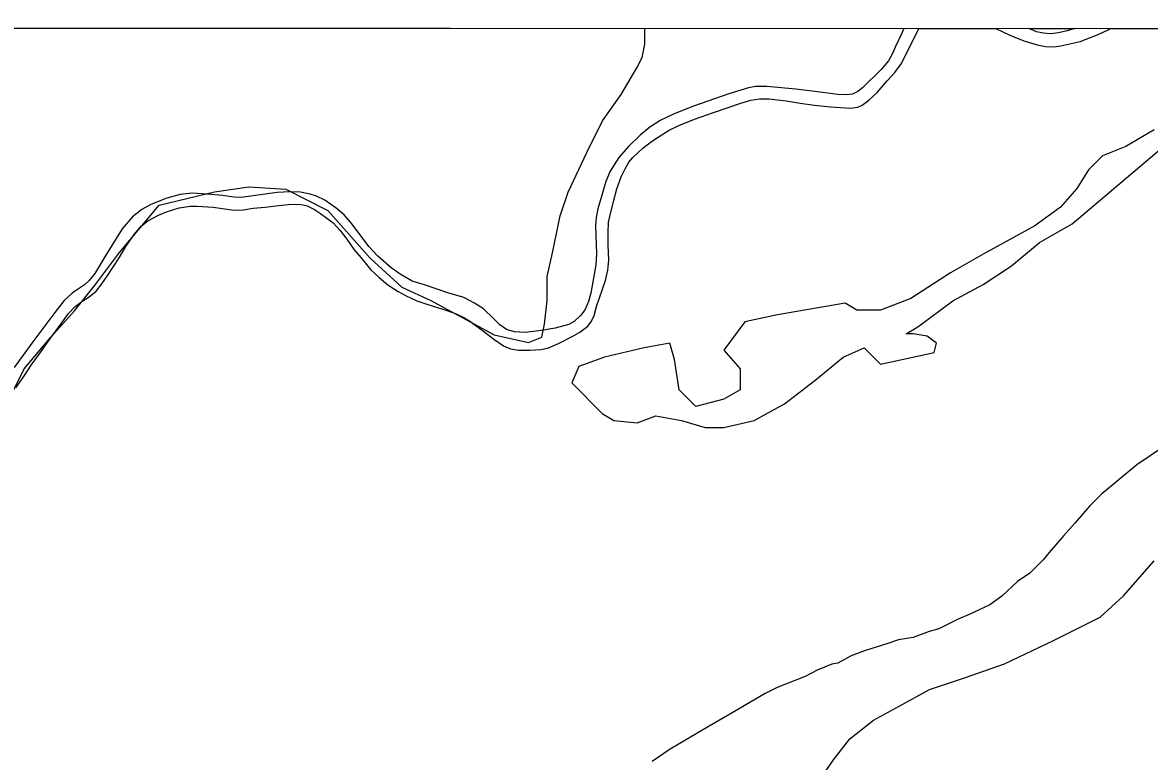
# Model space of a CAD drawing. Extents: x 3245246 to 3283090, y 806824 to 832173.
# Drawn here: x 3261315 to 3262395, y 829693 to 830400 of the extents above; entities that cross this region are included whole.
import ezdxf

# ---------------------------------------------------------------- set-up
doc = ezdxf.new("R2010")
doc.units = 0
for name, color, linetype in [('V-GRID-FRAM', 7, 'Continuous'), ('V-SITE-VEGE', 7, 'Continuous'), ('V-TOPO-SHOR', 7, 'Continuous')]:
    doc.layers.add(name, color=color, linetype=linetype)

msp = doc.modelspace()

# ---------------------------------------------------------------- linework, layer by layer
at = {"layer": 'V-GRID-FRAM'}
msp.add_lwpolyline([(3249428.8, 830400), (3280833.3, 830386.3), (3280833.3, 812199.6), (3249412.9, 812213.3), (3249428.8, 830400)], dxfattribs=at)
at = {"layer": 'V-SITE-VEGE'}
for p, q in [((3261167.9, 830394.9), (3262159.5, 830394.5)), ((3262157.4, 830389.8), (3262151.5, 830377.1)), ((3262159.5, 830394.5), (3262157.4, 830389.8)), ((3262162.6, 830372), (3262169.2, 830385.1)), ((3262169.2, 830385.1), (3262173.6, 830394.5)), ((3262173.6, 830394.5), (3262247.4, 830394.5)), ((3262247.4, 830394.5), (3262261, 830388)), ((3262261, 830388), (3262274.4, 830382.6)), ((3262279, 830394.4), (3262323.3, 830394.4)), ((3262286.6, 830391.3), (3262279, 830394.4)), ((3262293.2, 830389.9), (3262286.6, 830391.3)), ((3262300, 830389.4), (3262293.2, 830389.9)), ((3262307.4, 830390.1), (3262300, 830389.4)), ((3262315.7, 830392.2), (3262307.4, 830390.1)), ((3262323.3, 830394.4), (3262315.7, 830392.2)), ((3262328.3, 830382), (3262345.7, 830388.6)), ((3262345.7, 830388.6), (3262355, 830393.2)), ((3262355, 830393.2), (3262356.9, 830394.4)), ((3262356.9, 830394.4), (3262505.6, 830394.3)), ((3262151.5, 830377.1), (3262148.6, 830370.4)), ((3262274.4, 830382.6), (3262287.1, 830378.8)), ((3262287.1, 830378.8), (3262295.1, 830377.2)), ((3262295.1, 830377.2), (3262303.1, 830376.9)), ((3262303.1, 830376.9), (3262309.9, 830377.8)), ((3262309.9, 830377.8), (3262318.5, 830379.6)), ((3262318.5, 830379.6), (3262319.8, 830380)), ((3262319.8, 830380), (3262328.3, 830382)), ((3262144.8, 830363.5), (3262137.8, 830355.1)), ((3262148.6, 830370.4), (3262144.8, 830363.5)), ((3262157.2, 830360.9), (3262162.6, 830372)), ((3262137.8, 830355.1), (3262119.9, 830337.5)), ((3262150.8, 830352.3), (3262157.2, 830360.9)), ((3262133.8, 830333.2), (3262143.3, 830344.3)), ((3262143.3, 830344.3), (3262150.8, 830352.3)), ((3261991.6, 830331.7), (3261957.8, 830320.1)), ((3262010.7, 830337.6), (3261991.6, 830331.7)), ((3262017.4, 830338.8), (3262010.7, 830337.6)), ((3262028.1, 830338.8), (3262017.4, 830338.8)), ((3262055.8, 830336.2), (3262028.1, 830338.8)), ((3262071.5, 830334.3), (3262055.8, 830336.2)), ((3262096, 830331.2), (3262071.5, 830334.3)), ((3262105, 830330.7), (3262096, 830331.2)), ((3262110.3, 830331.4), (3262105, 830330.7)), ((3262115.4, 830333.9), (3262110.3, 830331.4)), ((3262119.9, 830337.5), (3262115.4, 830333.9)), ((3262125.8, 830325.7), (3262133.8, 830333.2)), ((3261991, 830318.7), (3262003.2, 830322.9)), ((3262003.2, 830322.9), (3262012.9, 830325.9)), ((3262012.9, 830325.9), (3262021, 830327)), ((3262021, 830327), (3262030.1, 830327)), ((3262030.1, 830327), (3262046.5, 830325.1)), ((3262046.5, 830325.1), (3262060.2, 830322.9)), ((3262060.2, 830322.9), (3262073.8, 830320.8)), ((3262073.8, 830320.8), (3262089.1, 830319.4)), ((3262115.3, 830319), (3262119.6, 830320.8)), ((3262119.6, 830320.8), (3262125.8, 830325.7)), ((3261939.3, 830312.8), (3261925.8, 830306.4)), ((3261957.8, 830320.1), (3261939.3, 830312.8)), ((3261958.9, 830307.6), (3261976.9, 830313.8)), ((3261976.9, 830313.8), (3261991, 830318.7)), ((3262089.1, 830319.4), (3262108.2, 830318.2)), ((3262108.2, 830318.2), (3262115.3, 830319)), ((3261916.1, 830299.8), (3261906.8, 830292.2)), ((3261925.8, 830306.4), (3261916.1, 830299.8)), ((3261934.6, 830296.9), (3261943.7, 830301.5)), ((3261943.7, 830301.5), (3261958.9, 830307.6)), ((3261906.8, 830292.2), (3261895.6, 830281.5)), ((3261917.6, 830286.2), (3261925.9, 830291.7)), ((3261925.9, 830291.7), (3261934.6, 830296.9)), ((3262399.1, 830297.2), (3262372.2, 830281.5)), ((3261895.6, 830281.5), (3261886.3, 830271)), ((3261899.8, 830270.9), (3261909.4, 830279.9)), ((3261909.4, 830279.9), (3261917.6, 830286.2)), ((3262320.6, 830207.5), (3262408, 830281.5)), ((3262372.2, 830281.5), (3262349.8, 830272.5)), ((3261886.3, 830271), (3261878.2, 830257.7)), ((3261892.4, 830260), (3261896, 830266.4)), ((3261896, 830266.4), (3261899.8, 830270.9)), ((3262349.8, 830272.5), (3262336.3, 830259.1)), ((3261878.2, 830257.7), (3261874, 830248)), ((3261888.7, 830252.5), (3261892.4, 830260)), ((3262336.3, 830259.1), (3262325.1, 830241.2)), ((3261874, 830248), (3261869.4, 830232.7)), ((3261884.4, 830240.8), (3261888.7, 830252.5)), ((3261466, 830235.3), (3261453.2, 830232)), ((3261477.6, 830236.6), (3261466, 830235.3)), ((3261487.2, 830236.1), (3261477.6, 830236.6)), ((3261495.9, 830235.4), (3261487.2, 830236.1)), ((3261506.7, 830234.4), (3261495.9, 830235.4)), ((3261517.6, 830232.8), (3261506.7, 830234.4)), ((3261559, 830237.2), (3261524.7, 830232.6)), ((3261571.3, 830238.1), (3261559, 830237.2)), ((3261581.4, 830237.6), (3261571.3, 830238.1)), ((3261590.6, 830235.8), (3261581.4, 830237.6)), ((3261596.8, 830233.8), (3261590.6, 830235.8)), ((3261881.4, 830230), (3261884.4, 830240.8)), ((3262325.1, 830241.2), (3262309.4, 830223.2)), ((3261438.1, 830226), (3261429.5, 830221.2)), ((3261453.2, 830232), (3261438.1, 830226)), ((3261465.1, 830222.6), (3261475.9, 830224.2)), ((3261475.9, 830224.2), (3261482.4, 830224.4)), ((3261482.4, 830224.4), (3261497.7, 830223.3)), ((3261497.7, 830223.3), (3261517.8, 830220.5)), ((3261524.7, 830232.6), (3261517.6, 830232.8)), ((3261536.1, 830222.2), (3261547.6, 830223.4)), ((3261547.6, 830223.4), (3261560.2, 830225)), ((3261560.2, 830225), (3261569.7, 830225.9)), ((3261569.7, 830225.9), (3261576.2, 830226.3)), ((3261576.2, 830226.3), (3261582.1, 830225.9)), ((3261582.1, 830225.9), (3261587.8, 830224.7)), ((3261587.8, 830224.7), (3261594.7, 830221.2)), ((3261604.8, 830229.9), (3261596.8, 830233.8)), ((3261615.5, 830222.5), (3261604.8, 830229.9)), ((3261869.4, 830232.7), (3261866.3, 830221.7)), ((3261877.7, 830214.5), (3261881.4, 830230)), ((3262309.4, 830223.2), (3262284.8, 830205.3)), ((3261420.3, 830213.9), (3261410.7, 830202.7)), ((3261429.5, 830221.2), (3261420.3, 830213.9)), ((3261435.1, 830210.3), (3261445.4, 830215.8)), ((3261445.4, 830215.8), (3261453, 830218.9)), ((3261453, 830218.9), (3261465.1, 830222.6)), ((3261517.8, 830220.5), (3261526.8, 830220.8)), ((3261526.8, 830220.8), (3261536.1, 830222.2)), ((3261594.7, 830221.2), (3261600.7, 830217.4)), ((3261600.7, 830217.4), (3261612.6, 830208.4)), ((3261623.1, 830215.9), (3261615.5, 830222.5)), ((3261631, 830207.1), (3261623.1, 830215.9)), ((3261864.5, 830213.5), (3261864, 830205.6)), ((3261866.3, 830221.7), (3261864.5, 830213.5)), ((3261876.5, 830208.8), (3261877.7, 830214.5)), ((3261410.7, 830202.7), (3261394.8, 830177.2)), ((3261422, 830197), (3261429.2, 830205.5)), ((3261429.2, 830205.5), (3261435.1, 830210.3)), ((3261612.6, 830208.4), (3261619.5, 830201.1)), ((3261646.8, 830185.8), (3261631, 830207.1)), ((3261864, 830205.6), (3261865.1, 830178.5)), ((3261876.2, 830198.7), (3261876.5, 830208.8)), ((3262284.8, 830205.3), (3262235.5, 830178.4)), ((3262289.3, 830189.6), (3262320.6, 830207.5)), ((3261413.9, 830185.7), (3261422, 830197)), ((3261619.5, 830201.1), (3261625.8, 830192.6)), ((3261625.8, 830192.6), (3261632.8, 830182.4)), ((3261876.1, 830187.1), (3261876.2, 830198.7)), ((3261407.8, 830174.7), (3261413.9, 830185.7)), ((3261632.8, 830182.4), (3261639.2, 830175)), ((3261655.5, 830176.4), (3261646.8, 830185.8)), ((3261876.8, 830172.5), (3261876.1, 830187.1)), ((3262262.4, 830167.2), (3262289.3, 830189.6)), ((3261394.8, 830177.2), (3261384.2, 830159.9)), ((3261396.7, 830158.3), (3261407.8, 830174.7)), ((3261639.2, 830175), (3261648.8, 830163.2)), ((3261668.3, 830165.3), (3261655.5, 830176.4)), ((3261865.1, 830178.5), (3261864.4, 830168.2)), ((3261875.8, 830162.9), (3261876.8, 830172.5)), ((3262235.5, 830178.4), (3262204.2, 830160.4)), ((3261384.2, 830159.9), (3261378.9, 830153.2)), ((3261391.2, 830149.9), (3261396.7, 830158.3)), ((3261648.8, 830163.2), (3261656.6, 830156.1)), ((3261676.8, 830159.3), (3261668.3, 830165.3)), ((3261688.5, 830152.6), (3261676.8, 830159.3)), ((3261864.4, 830168.2), (3261859.6, 830140.9)), ((3261873.6, 830153.2), (3261875.8, 830162.9)), ((3262204.2, 830160.4), (3262166.1, 830135.8)), ((3262235.5, 830149.2), (3262262.4, 830167.2)), ((3261374.6, 830149), (3261367.6, 830144.6)), ((3261378.9, 830153.2), (3261374.6, 830149)), ((3261385.7, 830142.8), (3261391.2, 830149.9)), ((3261656.6, 830156.1), (3261665.2, 830148.8)), ((3261665.2, 830148.8), (3261675.1, 830142.5)), ((3261701.1, 830148.5), (3261688.5, 830152.6)), ((3261722.5, 830141.3), (3261701.1, 830148.5)), ((3261864.8, 830128.1), (3261873.6, 830153.2)), ((3262206.4, 830133.5), (3262235.5, 830149.2)), ((3261362.8, 830141), (3261355, 830133.8)), ((3261367.6, 830144.6), (3261362.8, 830141)), ((3261372, 830133), (3261379, 830137.4)), ((3261379, 830137.4), (3261385.7, 830142.8)), ((3261675.1, 830142.5), (3261682, 830138.8)), ((3261682, 830138.8), (3261692.9, 830133.6)), ((3261737.7, 830136.7), (3261722.5, 830141.3)), ((3261748.1, 830131.5), (3261737.7, 830136.7)), ((3261859.6, 830140.9), (3261857.2, 830132.9)), ((3261355, 830133.8), (3261345.9, 830122.6)), ((3261359.1, 830121.4), (3261365.6, 830128.3)), ((3261365.6, 830128.3), (3261372, 830133)), ((3261692.9, 830133.6), (3261702.4, 830130.5)), ((3261702.4, 830130.5), (3261717.7, 830125.8)), ((3261756.6, 830125.9), (3261748.1, 830131.5)), ((3261766.3, 830116.6), (3261756.6, 830125.9)), ((3261857.2, 830132.9), (3261854.1, 830125.2)), ((3261862.7, 830119.6), (3261864.8, 830128.1)), ((3262103.3, 830131.3), (3262038.4, 830120.1)), ((3262114.5, 830124.6), (3262103.3, 830131.3)), ((3262166.1, 830135.8), (3262137, 830124.6)), ((3262172.8, 830108.9), (3262206.4, 830133.5)), ((3261345.9, 830122.6), (3261324.9, 830094.3)), ((3261352.8, 830112.7), (3261359.1, 830121.4)), ((3261717.7, 830125.8), (3261730, 830121.5)), ((3261730, 830121.5), (3261737.8, 830117.7)), ((3261737.8, 830117.7), (3261744.2, 830113.7)), ((3261772.2, 830110.6), (3261766.3, 830116.6)), ((3261849.9, 830119.8), (3261843.6, 830113.8)), ((3261854.1, 830125.2), (3261849.9, 830119.8)), ((3261860.3, 830114.1), (3261862.7, 830119.6)), ((3262038.4, 830120.1), (3262007, 830113.4)), ((3262137, 830124.6), (3262114.5, 830124.6)), ((3261341, 830096.5), (3261352.8, 830112.7)), ((3261744.2, 830113.7), (3261746.2, 830112.2)), ((3261746.2, 830112.2), (3261756.8, 830104.6)), ((3261756.8, 830104.6), (3261766.5, 830096.8)), ((3261778.6, 830106.1), (3261772.2, 830110.6)), ((3261786.5, 830104), (3261778.6, 830106.1)), ((3261812.4, 830105.2), (3261796.6, 830103.4)), ((3261825.3, 830107.4), (3261812.4, 830105.2)), ((3261838.3, 830111), (3261825.3, 830107.4)), ((3261843.6, 830113.8), (3261838.3, 830111)), ((3261849.1, 830103.5), (3261856.6, 830109.4)), ((3261856.6, 830109.4), (3261860.3, 830114.1)), ((3262007, 830113.4), (3261986.9, 830086.5)), ((3262161.6, 830102.2), (3262172.8, 830108.9)), ((3261324.9, 830094.3), (3261307.1, 830069.8)), ((3261333.1, 830085), (3261341, 830096.5)), ((3261766.5, 830096.8), (3261775.8, 830090.5)), ((3261796.6, 830103.4), (3261786.5, 830104)), ((3261828.5, 830092.7), (3261842.2, 830099.7)), ((3261842.2, 830099.7), (3261849.1, 830103.5)), ((3262168.3, 830102.2), (3262161.6, 830102.2)), ((3262181.8, 830099.9), (3262168.3, 830102.2)), ((3262190.7, 830093.2), (3262181.8, 830099.9)), ((3261323.5, 830072.1), (3261333.1, 830085)), ((3261775.8, 830090.5), (3261782.5, 830087.7)), ((3261782.5, 830087.7), (3261790.2, 830086.4)), ((3261790.2, 830086.4), (3261801.2, 830086.3)), ((3261801.2, 830086.3), (3261811.8, 830087.2)), ((3261811.8, 830087.2), (3261819.1, 830088.8)), ((3261819.1, 830088.8), (3261828.5, 830092.7)), ((3261910.7, 830088.7), (3261872.6, 830079.7)), ((3261935.3, 830093.2), (3261910.7, 830088.7)), ((3261939.8, 830077.5), (3261935.3, 830093.2)), ((3261986.9, 830086.5), (3262002.5, 830068.5)), ((3262101.1, 830079.7), (3262121.3, 830088.7)), ((3262121.3, 830088.7), (3262137, 830073)), ((3262137, 830073), (3262188.5, 830084.2)), ((3262188.5, 830084.2), (3262190.7, 830093.2)), ((3261317.1, 830062.2), (3261323.5, 830072.1)), ((3261872.6, 830079.7), (3261848, 830070.8)), ((3261944.3, 830048.3), (3261939.8, 830077.5)), ((3262074.2, 830057.3), (3262101.1, 830079.7)), ((3261308.6, 830050.5), (3261317.1, 830062.2)), ((3261848, 830070.8), (3261841.2, 830055.1)), ((3262002.5, 830068.5), (3262002.5, 830048.3)), ((3261841.2, 830055.1), (3261870.4, 830025.9)), ((3262045.1, 830034.9), (3262074.2, 830057.3)), ((3261960, 830032.6), (3261944.3, 830048.3)), ((3262002.5, 830048.3), (3261986.9, 830039.4)), ((3261986.9, 830039.4), (3261960, 830032.6)), ((3262016, 830019.2), (3262045.1, 830034.9)), ((3261870.4, 830025.9), (3261881.6, 830019.2)), ((3261881.6, 830019.2), (3261904, 830017)), ((3261904, 830017), (3261921.9, 830023.7)), ((3261921.9, 830023.7), (3261946.5, 830019.2)), ((3261946.5, 830019.2), (3261968.9, 830012.5)), ((3261986.9, 830012.5), (3262016, 830019.2)), ((3261968.9, 830012.5), (3261986.9, 830012.5)), ((3262408.1, 829994), (3262382.5, 829976.5)), ((3262382.5, 829976.5), (3262348.7, 829948.6)), ((3262348.7, 829948.6), (3262337.1, 829937)), ((3262337.1, 829937), (3262323.1, 829920.7)), ((3262323.1, 829920.7), (3262312.7, 829909.1)), ((3262312.7, 829909.1), (3262298.7, 829892.8)), ((3262298.7, 829892.8), (3262292.9, 829885.8)), ((3262292.9, 829885.8), (3262280.1, 829873)), ((3262280.1, 829873), (3262268.4, 829864.8)), ((3262268.4, 829864.8), (3262253.3, 829850.9)), ((3262253.3, 829850.9), (3262241.7, 829842.7)), ((3262241.7, 829842.7), (3262221.9, 829833.4)), ((3262211.4, 829828.8), (3262192.8, 829819.5)), ((3262221.9, 829833.4), (3262211.4, 829828.8)), ((3262183.5, 829817.1), (3262168.4, 829811.3)), ((3262192.8, 829819.5), (3262183.5, 829817.1)), ((3262143.9, 829805.5), (3262121.8, 829798.5)), ((3262154.4, 829809), (3262143.9, 829805.5)), ((3262168.4, 829811.3), (3262154.4, 829809)), ((3262109, 829793.9), (3262096.2, 829786.9)), ((3262121.8, 829798.5), (3262109, 829793.9)), ((3262090.4, 829785.7), (3262076.4, 829779.9)), ((3262096.2, 829786.9), (3262090.4, 829785.7)), ((3262064.8, 829774.1), (3262038, 829763.6)), ((3262076.4, 829779.9), (3262064.8, 829774.1)), ((3262038, 829763.6), (3262026.4, 829757.8)), ((3262026.4, 829757.8), (3261997.3, 829740.4)), ((3261997.3, 829740.4), (3261972.9, 829726.4)), ((3261972.9, 829726.4), (3261935.6, 829704.3)), ((3261935.6, 829704.3), (3261918.2, 829692.7))]:
    msp.add_line(p, q, dxfattribs=at)
msp.add_lwpolyline([(3262076.5, 829671.7), (3262092.1, 829694.1), (3262107.8, 829714.3), (3262130.2, 829732.2), (3262154.9, 829745.7), (3262184, 829761.4), (3262217.6, 829772.6), (3262255.7, 829786), (3262302.7, 829808.5), (3262347.5, 829830.9), (3262369.9, 829851.1), (3262399.1, 829884.7)], dxfattribs=at)
at = {"layer": 'V-TOPO-SHOR'}
msp.add_lwpolyline([(3261301.6, 830038.2), (3261316.8, 830068.5), (3261342.1, 830098.9), (3261364.9, 830124.2), (3261385.1, 830149.4), (3261407.9, 830179.8), (3261445.9, 830225.3), (3261499, 830237.9), (3261531.9, 830242.9), (3261567.3, 830240.4), (3261607.7, 830220.2), (3261648.2, 830174.6), (3261678.5, 830146.8), (3261706.3, 830134.1), (3261729.1, 830121.5), (3261767, 830101.2), (3261799.9, 830093.6), (3261812.5, 830098.7), (3261815, 830111.3), (3261817.6, 830134.1), (3261817.6, 830156.8), (3261822.7, 830179.6), (3261830.3, 830215), (3261837.9, 830237.8), (3261855.6, 830275.7), (3261870.8, 830306), (3261888.5, 830331.3), (3261903.7, 830356.6), (3261908.7, 830366.7), (3261911.3, 830379.3), (3261911.3, 830394.5)], dxfattribs=at)

doc.saveas('drawing.dxf')
